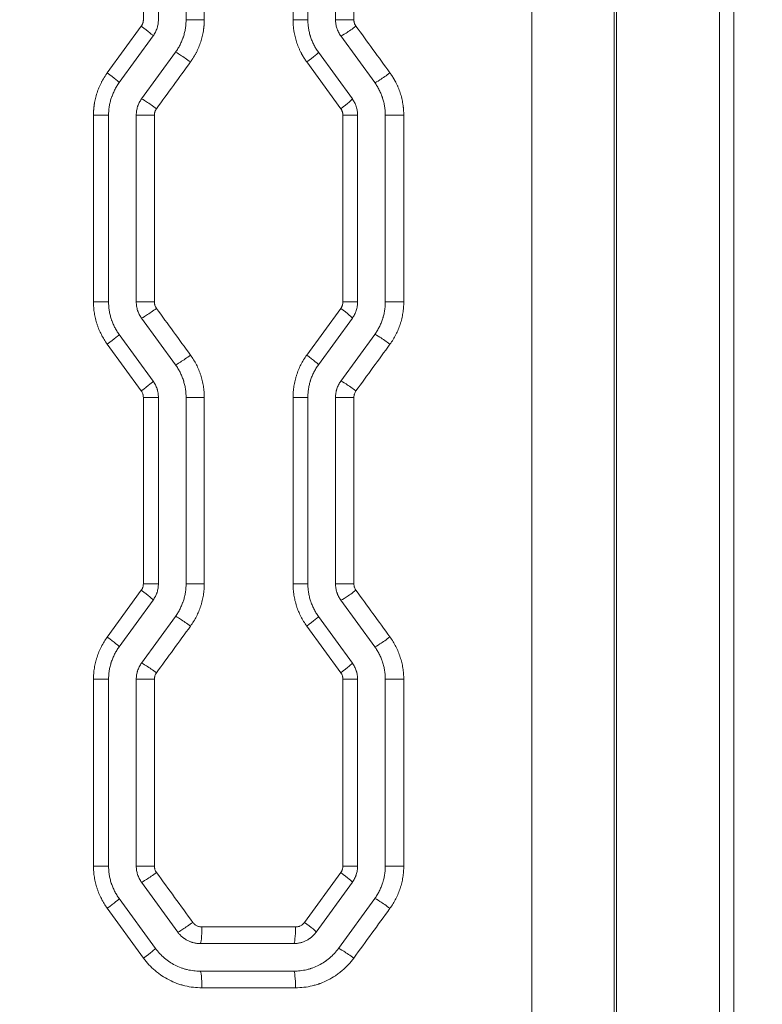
# Model space of a CAD drawing. Header units: millimetres. Extents: x 0 to 594, y 0 to 420.
# Tile 238 of 420: x 246.34 to 253.05, y 330.33 to 339.23. Entities that reach past the tile are written whole.
import ezdxf

# ---------------------------------------------------------------- set-up
doc = ezdxf.new("R2010")
doc.units = ezdxf.units.MM
doc.layers.add('1', color=7, linetype='Continuous', true_color=0xffffff)
doc.styles.add('Arial Unicode MS', font='txt')
doc.dimstyles.get("Standard").update_dxf_attribs({"dimtxt": 0.18, "dimasz": 0.18, "dimexe": 0.18, "dimexo": 0.0625, "dimgap": 0.09, "dimtad": 0, "dimtih": 1, "dimtoh": 1, "dimdec": 4, "dimzin": 0, "dimdsep": 46, "dimtxsty": 'Standard', "dimcen": 0.09, "dimadec": 0, "dimazin": 0, "dimtfac": 1, "dimtdec": 4, "dimtofl": 0, "dimtmove": 0, "dimatfit": 3, "dimfxl": 0, "dimtolj": 1, "dimtzin": 0, "dimarcsym": 0})

# ---------------------------------------------------------------- blocks, each defined once
blk = doc.blocks.new('_U0')
at = {"layer": '1', "color": 18, "lineweight": 13}
for p, q in [((147.6569, 304.1723), (147.6569, 390.192)), ((305.8469, 301.3923), (305.8469, 390.192)), ((147.6569, 388.192), (198.8518, 388.192)), ((305.8469, 388.192), (254.6521, 388.192))]:
    blk.add_line(p, q, dxfattribs=at)
at = {"layer": '1', "color": 18}
for points in [[(147.6569, 388.192), (151.1569, 389.1299), (151.1569, 387.2542)], [(305.8469, 388.192), (302.3469, 387.2542), (302.3469, 389.1299)]]:
    blk.add_solid(points, dxfattribs=at)
at = {"layer": '1', "color": 18, "linetype": 'Continuous', "lineweight": 13, "char_height": 3.5, "attachment_point": 7, "line_spacing_factor": 1.047437, "style": 'Arial Unicode MS'}
for s, insert in [('\\fArial Unicode MS|b0|i0;\\W1.0000;3.16', (200.5373, 385.5562)), ('\\fArial Unicode MS|b0|i0;\\W1.0000;LIFT POINT SPAN', (213.2036, 385.5562))]:
    blk.add_mtext(s, dxfattribs=dict(at, insert=insert))

msp = doc.modelspace()

# ---------------------------------------------------------------- linework, layer by layer
at = {"layer": '1', "color": 155, "linetype": 'Continuous', "lineweight": 13}
for p, q in [((250.9707, 346.9694), (250.9707, 328.0635)), ((251.7136, 328.0635), (251.7136, 346.9363)), ((251.7352, 346.9363), (251.7352, 328.0635)), ((252.6658, 328.0636), (252.6658, 346.9233)), ((252.7962, 346.9233), (252.7962, 328.0636)), ((247.4605, 339.2301), (247.4605, 340.9152)), ((247.5963, 340.9152), (247.5963, 339.2301)), ((247.8463, 340.9152), (247.8463, 339.2301)), ((248.0106, 340.9152), (248.0106, 339.2301)), ((248.8124, 339.2301), (248.8124, 340.9152)), ((248.9463, 340.9152), (248.9463, 339.2301)), ((249.1963, 340.9152), (249.1963, 339.2301)), ((249.3622, 340.9152), (249.3622, 339.2301)), ((247.1342, 338.7491), (247.4414, 339.1714)), ((247.8463, 339.2301), (248.0106, 339.2301)), ((248.9463, 339.2301), (248.8124, 339.2301)), ((249.1963, 339.2301), (249.3622, 339.2301)), ((247.5486, 339.0832), (247.2418, 338.661)), ((249.2441, 339.0832), (249.5509, 338.661)), ((247.7509, 338.9362), (247.4441, 338.514)), ((249.0418, 338.9362), (249.3486, 338.514)), ((249.2439, 338.4259), (248.9367, 338.8481)), ((247.1463, 338.3671), (247.0099, 338.3671)), ((247.0099, 336.6795), (247.0099, 338.3671)), ((247.1463, 338.3671), (247.1463, 336.6795)), ((247.3963, 338.3671), (247.3963, 336.6795)), ((247.3963, 338.3671), (247.56, 338.3671)), ((247.56, 338.3671), (247.56, 336.6795)), ((249.3963, 338.3671), (249.263, 338.3671)), ((249.263, 336.6795), (249.263, 338.3671)), ((249.3963, 338.3671), (249.3963, 336.6795)), ((249.6463, 338.3671), (249.8128, 338.3671)), ((249.6463, 338.3671), (249.6463, 336.6795)), ((249.8128, 338.3671), (249.8128, 336.6795)), ((247.0099, 336.6795), (247.1463, 336.6795)), ((247.56, 336.6795), (247.3963, 336.6795)), ((249.263, 336.6795), (249.3963, 336.6795)), ((249.8128, 336.6795), (249.6463, 336.6795)), ((248.9367, 336.1985), (249.2439, 336.6208)), ((247.4441, 336.5326), (247.7509, 336.1104)), ((249.3486, 336.5326), (249.0418, 336.1104)), ((247.2418, 336.3856), (247.5486, 335.9634)), ((249.5509, 336.3856), (249.2441, 335.9634)), ((247.4414, 335.8753), (247.1342, 336.2975)), ((247.4605, 335.8165), (247.5963, 335.8165)), ((247.4605, 334.1314), (247.4605, 335.8165)), ((247.5963, 335.8165), (247.5963, 334.1314)), ((247.8463, 335.8165), (247.8463, 334.1314)), ((248.0106, 335.8165), (247.8463, 335.8165)), ((248.0106, 335.8165), (248.0106, 334.1314)), ((248.8124, 335.8165), (248.9463, 335.8165)), ((248.8124, 334.1314), (248.8124, 335.8165)), ((248.9463, 335.8165), (248.9463, 334.1314)), ((249.3622, 335.8165), (249.1963, 335.8165)), ((249.1963, 335.8165), (249.1963, 334.1314)), ((249.3622, 335.8165), (249.3622, 334.1314)), ((247.5963, 334.1314), (247.4605, 334.1314)), ((248.0106, 334.1314), (247.8463, 334.1314)), ((248.8124, 334.1314), (248.9463, 334.1314)), ((249.3622, 334.1314), (249.1963, 334.1314)), ((247.1342, 333.6504), (247.4414, 334.0726)), ((247.5486, 333.9844), (247.2418, 333.5622)), ((249.2441, 333.9844), (249.5509, 333.5622)), ((247.7509, 333.8375), (247.4441, 333.4153)), ((249.0418, 333.8375), (249.3486, 333.4153)), ((249.2439, 333.3271), (248.9367, 333.7493)), ((247.0099, 333.2683), (247.1463, 333.2683)), ((247.0099, 331.5808), (247.0099, 333.2683)), ((247.1463, 333.2683), (247.1463, 331.5808)), ((247.3963, 333.2683), (247.3963, 331.5808)), ((247.56, 333.2683), (247.3963, 333.2683)), ((247.56, 333.2683), (247.56, 331.5808)), ((249.263, 333.2683), (249.3963, 333.2683)), ((249.263, 331.5808), (249.263, 333.2683)), ((249.3963, 333.2683), (249.3963, 331.5808)), ((249.8128, 333.2683), (249.6463, 333.2683)), ((249.6463, 333.2683), (249.6463, 331.5808)), ((249.8128, 333.2683), (249.8128, 331.5808)), ((247.0099, 331.5808), (247.1463, 331.5808)), ((247.56, 331.5808), (247.3963, 331.5808)), ((248.9161, 331.0714), (249.2439, 331.522)), ((249.263, 331.5808), (249.3963, 331.5808)), ((249.8128, 331.5808), (249.6463, 331.5808)), ((247.4441, 331.4338), (247.7715, 330.9832)), ((249.3486, 331.4338), (249.0212, 330.9832)), ((247.2418, 331.2869), (247.5692, 330.8363)), ((249.5509, 331.2869), (249.2235, 330.8363)), ((247.4621, 330.7481), (247.1342, 331.1987)), ((247.9886, 331.0302), (248.835, 331.0302)), ((247.9737, 330.8802), (248.819, 330.8802)), ((248.819, 330.6302), (247.9737, 330.6302)), ((248.835, 330.4802), (247.9886, 330.4802))]:
    msp.add_line(p, q, dxfattribs=at)
for centre, major_axis, ratio, start_param, end_param in [((247.4272, 339.1714), (0.1214, -0.0882), 0.055681, 0, 1.494307), ((249.3644, 339.1717), (-0.1214, -0.0882), 0.066197, 0.090426, 1.661669), ((247.8714, 338.8478), (-0.1214, 0.0882), 0.058086, 4.632601, 6.203845), ((248.9205, 338.8481), (0.1214, 0.0882), 0.063788, 4.799961, 6.283185), ((247.1205, 338.7491), (0.1214, -0.0882), 0.054019, 0, 1.496582), ((249.6711, 338.7495), (-0.1214, -0.0882), 0.067866, 0.092704, 1.663947), ((247.5647, 338.4256), (-0.1214, 0.0882), 0.056423, 4.634877, 6.206121), ((249.2272, 338.4259), (0.1214, 0.0882), 0.065456, 4.802239, 6.283185), ((247.5647, 336.621), (0.1214, 0.0882), 0.056423, 3.218657, 4.789901), ((249.2272, 336.6208), (-0.1214, 0.0882), 0.065456, 3.141593, 4.622539), ((247.1205, 336.2975), (-0.1214, -0.0882), 0.054019, 1.64501, 3.141593), ((249.6711, 336.2971), (0.1214, -0.0882), 0.067866, 1.477645, 3.048888), ((247.8714, 336.1988), (0.1214, 0.0882), 0.058086, 3.220933, 4.792177), ((248.9205, 336.1985), (-0.1214, 0.0882), 0.063788, 3.141593, 4.624817), ((247.4272, 335.8753), (-0.1214, -0.0882), 0.055681, 1.647286, 3.141593), ((249.3644, 335.8749), (0.1214, -0.0882), 0.066197, 1.479924, 3.051167), ((247.4272, 334.0726), (-0.1214, 0.0882), 0.055681, 3.141593, 4.6359), ((249.3644, 334.073), (0.1214, 0.0882), 0.066197, 3.232018, 4.803262), ((247.8714, 333.7491), (0.1214, -0.0882), 0.058086, 1.491008, 3.062252), ((248.9205, 333.7493), (-0.1214, -0.0882), 0.063788, 1.658368, 3.141593), ((247.1205, 333.6504), (-0.1214, 0.0882), 0.054019, 3.141593, 4.638175), ((249.6711, 333.6508), (0.1214, 0.0882), 0.067866, 3.234297, 4.80554), ((247.5647, 333.3269), (0.1214, -0.0882), 0.056423, 1.493284, 3.064528), ((249.2272, 333.3271), (-0.1214, -0.0882), 0.065456, 1.660646, 3.141593), ((247.5647, 331.5223), (0.1214, 0.0882), 0.056423, 3.218657, 4.789901), ((249.2272, 331.522), (-0.1214, 0.0882), 0.065456, 3.141593, 4.622539), ((247.1205, 331.1987), (-0.1214, -0.0882), 0.054019, 1.64501, 3.141593), ((249.6711, 331.1984), (0.1214, -0.0882), 0.067866, 1.477645, 3.048888), ((247.892, 331.0717), (0.1214, 0.0882), 0.058198, 3.221086, 4.79233), ((248.8999, 331.0714), (-0.1214, 0.0882), 0.063676, 3.141593, 4.62497), ((247.9737, 331.0302), (0, 0.15), 0.09945, 3.141593, 4.712389), ((248.819, 331.0302), (0, 0.15), 0.107178, 3.141593, 4.712389), ((247.4479, 330.7481), (-0.1214, -0.0882), 0.055793, 1.647439, 3.141593), ((249.3438, 330.7478), (0.1214, -0.0882), 0.066085, 1.480077, 3.05132), ((247.9737, 330.4802), (0, -0.15), 0.09945, 1.570796, 3.141593), ((248.819, 330.4802), (0, -0.15), 0.107178, 1.570796, 3.141593)]:
    msp.add_ellipse(centre, major_axis=major_axis, ratio=ratio, start_param=start_param, end_param=end_param, dxfattribs=at)
for points, knots in [([(247.4414, 339.1714), (247.4421, 339.1723), (247.4434, 339.1742), (247.4453, 339.1771), (247.4471, 339.1801), (247.4488, 339.1832), (247.4504, 339.1862), (247.4519, 339.1894), (247.4532, 339.1926), (247.4545, 339.1959), (247.4559, 339.2001), (247.4574, 339.2052), (247.4588, 339.2113), (247.4598, 339.2176), (247.4604, 339.2238), (247.4605, 339.228), (247.4605, 339.2301)], [0, 0, 0, 0, 0.055777, 0.111319, 0.166691, 0.221963, 0.277203, 0.332478, 0.387858, 0.44341, 0.499202, 0.599719, 0.699652, 0.799406, 0.899387, 1, 1, 1, 1]), ([(247.5963, 339.2301), (247.5963, 339.2169), (247.5953, 339.2039), (247.5922, 339.1845), (247.591, 339.1781), (247.5887, 339.1686), (247.5878, 339.1654), (247.586, 339.159), (247.5851, 339.1559), (247.58, 339.1402), (247.575, 339.1282), (247.5632, 339.105), (247.5564, 339.0939), (247.5486, 339.0832)], [0, 0, 0, 0, 0.25, 0.25, 0.375, 0.375, 0.4375, 0.4375, 0.5, 0.5, 0.75, 0.75, 1, 1, 1, 1]), ([(247.8463, 339.2301), (247.8463, 339.217), (247.8458, 339.2038), (247.8438, 339.1778), (247.8407, 339.1519), (247.8356, 339.1263), (247.8295, 339.1009), (247.826, 339.0883), (247.8209, 339.0726), (247.8198, 339.0695), (247.8177, 339.0633), (247.8144, 339.054), (247.8108, 339.0448), (247.8032, 339.0266), (247.7923, 339.0029), (247.7796, 338.9801), (247.7659, 338.9578), (247.7586, 338.9469), (247.7509, 338.9362)], [0, 0, 0, 0, 0.125, 0.125, 0.25, 0.375, 0.375, 0.5, 0.5, 0.53125, 0.53125, 0.5625, 0.625, 0.625, 0.75, 0.875, 0.875, 1, 1, 1, 1]), ([(248.0106, 339.2301), (248.0105, 339.2281), (248.0105, 339.2241), (248.0105, 339.2181), (248.0103, 339.2121), (248.0101, 339.2061), (248.0099, 339.2001), (248.0096, 339.1941), (248.0092, 339.1881), (248.0088, 339.1821), (248.0083, 339.1761), (248.0078, 339.1701), (248.0072, 339.1641), (248.0066, 339.1582), (248.0059, 339.1522), (248.0051, 339.1462), (248.0043, 339.1403), (248.0035, 339.1343), (248.0016, 339.1219), (247.9982, 339.1032), (247.9928, 339.0784), (247.9863, 339.0537), (247.9789, 339.0293), (247.9705, 339.0051), (247.9612, 338.9813), (247.9509, 338.9578), (247.9418, 338.939), (247.9344, 338.9247), (247.9289, 338.9148), (247.9234, 338.9049), (247.9176, 338.8951), (247.9117, 338.8854), (247.9056, 338.8759), (247.8993, 338.8664), (247.8928, 338.857), (247.8884, 338.8509), (247.8862, 338.8478)], [0, 0, 0, 0, 0.014723, 0.029436, 0.044142, 0.058842, 0.073536, 0.088227, 0.102915, 0.117601, 0.132288, 0.146975, 0.161666, 0.17636, 0.191059, 0.205764, 0.220477, 0.235198, 0.24993, 0.312238, 0.374471, 0.436727, 0.499102, 0.561768, 0.624363, 0.686984, 0.74973, 0.777562, 0.805367, 0.833156, 0.860935, 0.888714, 0.916502, 0.944306, 0.972136, 1, 1, 1, 1]), ([(248.9367, 338.8481), (248.9355, 338.8497), (248.9332, 338.8529), (248.9297, 338.8578), (248.9263, 338.8628), (248.9229, 338.8677), (248.9196, 338.8727), (248.9163, 338.8777), (248.9131, 338.8828), (248.9099, 338.8879), (248.9068, 338.893), (248.9037, 338.8981), (248.9007, 338.9033), (248.8977, 338.9085), (248.8947, 338.9137), (248.8918, 338.9189), (248.889, 338.9242), (248.8862, 338.9295), (248.8804, 338.9406), (248.8721, 338.9577), (248.8619, 338.981), (248.8526, 339.0047), (248.8442, 339.0288), (248.8368, 339.0533), (248.8303, 339.078), (248.8248, 339.103), (248.8211, 339.1236), (248.8187, 339.1395), (248.8172, 339.1508), (248.8159, 339.1621), (248.8148, 339.1734), (248.8139, 339.1847), (248.8132, 339.196), (248.8128, 339.2074), (248.8124, 339.2188), (248.8124, 339.2263), (248.8124, 339.2301)], [0, 0, 0, 0, 0.014724, 0.029438, 0.044143, 0.058841, 0.073533, 0.08822, 0.102903, 0.117585, 0.132265, 0.146945, 0.161627, 0.176312, 0.191001, 0.205695, 0.220396, 0.235104, 0.249822, 0.312204, 0.374495, 0.436791, 0.499188, 0.561863, 0.624449, 0.687044, 0.749747, 0.777589, 0.805401, 0.833193, 0.860974, 0.888751, 0.916533, 0.94433, 0.972149, 1, 1, 1, 1]), ([(248.9463, 339.2301), (248.9463, 339.2169), (248.9469, 339.2038), (248.9489, 339.1777), (248.952, 339.1517), (248.9571, 339.126), (248.9617, 339.1069), (248.9634, 339.1005), (248.9661, 339.091), (248.967, 339.0878), (248.9689, 339.0815), (248.9699, 339.0784), (248.975, 339.0627), (248.9796, 339.0505), (248.9896, 339.0264), (249.0005, 339.0028), (249.0132, 338.98), (249.0268, 338.9578), (249.0341, 338.9469), (249.0418, 338.9362)], [0, 0, 0, 0, 0.125, 0.125, 0.25, 0.375, 0.375, 0.4375, 0.4375, 0.46875, 0.46875, 0.5, 0.5, 0.625, 0.625, 0.75, 0.875, 0.875, 1, 1, 1, 1]), ([(249.1963, 339.2301), (249.1963, 339.2169), (249.1974, 339.2039), (249.2015, 339.1782), (249.2045, 339.1655), (249.2096, 339.1498), (249.2107, 339.1467), (249.2129, 339.1405), (249.2141, 339.1375), (249.2179, 339.1284), (249.2206, 339.1225), (249.2295, 339.105), (249.2363, 339.0939), (249.2441, 339.0832)], [0, 0, 0, 0, 0.25, 0.25, 0.5, 0.5, 0.5625, 0.5625, 0.625, 0.625, 0.75, 0.75, 1, 1, 1, 1]), ([(249.3622, 339.2301), (249.3622, 339.229), (249.3622, 339.2266), (249.3624, 339.2232), (249.3627, 339.2197), (249.3632, 339.2163), (249.3637, 339.2128), (249.3644, 339.2094), (249.3652, 339.2061), (249.3661, 339.2027), (249.3674, 339.1985), (249.3692, 339.1935), (249.3717, 339.1877), (249.3745, 339.1822), (249.3777, 339.1768), (249.38, 339.1734), (249.3812, 339.1717)], [0, 0, 0, 0, 0.055909, 0.111594, 0.167126, 0.222573, 0.278007, 0.333497, 0.389113, 0.444925, 0.501002, 0.600959, 0.700439, 0.799841, 0.899563, 1, 1, 1, 1]), ([(247.0099, 338.3671), (247.0099, 338.3691), (247.0099, 338.3731), (247.01, 338.3791), (247.0102, 338.3851), (247.0104, 338.3911), (247.0106, 338.3971), (247.0109, 338.4031), (247.0113, 338.4091), (247.0117, 338.4151), (247.0122, 338.4211), (247.0127, 338.427), (247.0133, 338.433), (247.0139, 338.439), (247.0146, 338.4449), (247.0153, 338.4509), (247.0161, 338.4568), (247.017, 338.4628), (247.0189, 338.4752), (247.0222, 338.4939), (247.0277, 338.5187), (247.0341, 338.5434), (247.0416, 338.5678), (247.0499, 338.5919), (247.0593, 338.6158), (247.0695, 338.6392), (247.0786, 338.658), (247.0861, 338.6722), (247.0915, 338.6822), (247.0971, 338.6921), (247.1029, 338.7019), (247.1088, 338.7115), (247.1149, 338.7211), (247.1212, 338.7305), (247.1276, 338.7399), (247.132, 338.7461), (247.1342, 338.7491)], [0, 0, 0, 0, 0.014716, 0.029423, 0.044122, 0.058815, 0.073503, 0.088187, 0.102868, 0.117548, 0.132228, 0.146909, 0.161592, 0.17628, 0.190972, 0.205671, 0.220377, 0.235092, 0.249817, 0.312171, 0.37445, 0.436753, 0.499175, 0.561826, 0.624405, 0.68701, 0.74974, 0.77757, 0.805375, 0.833162, 0.860941, 0.888719, 0.916505, 0.944309, 0.972137, 1, 1, 1, 1]), ([(249.6884, 338.7495), (249.6896, 338.7479), (249.6919, 338.7446), (249.6954, 338.7397), (249.6988, 338.7348), (249.7022, 338.7298), (249.7055, 338.7248), (249.7088, 338.7198), (249.712, 338.7148), (249.7152, 338.7097), (249.7183, 338.7046), (249.7214, 338.6994), (249.7244, 338.6943), (249.7274, 338.6891), (249.7304, 338.6838), (249.7333, 338.6786), (249.7361, 338.6733), (249.739, 338.668), (249.7447, 338.6568), (249.753, 338.6397), (249.7632, 338.6164), (249.7726, 338.5926), (249.7809, 338.5685), (249.7884, 338.544), (249.7949, 338.5193), (249.8004, 338.4943), (249.804, 338.4737), (249.8064, 338.4578), (249.8079, 338.4465), (249.8092, 338.4352), (249.8103, 338.4239), (249.8112, 338.4125), (249.8119, 338.4012), (249.8124, 338.3898), (249.8127, 338.3785), (249.8127, 338.3709), (249.8128, 338.3671)], [0, 0, 0, 0, 0.014727, 0.029444, 0.044153, 0.058854, 0.073549, 0.08824, 0.102927, 0.117612, 0.132296, 0.14698, 0.161666, 0.176355, 0.191048, 0.205746, 0.220451, 0.235163, 0.249885, 0.312324, 0.374671, 0.437024, 0.499479, 0.562106, 0.624644, 0.687192, 0.749848, 0.777678, 0.805479, 0.83326, 0.861029, 0.888795, 0.916567, 0.944352, 0.97216, 1, 1, 1, 1]), ([(247.2418, 338.661), (247.2341, 338.6503), (247.2195, 338.6285), (247.2004, 338.5943), (247.1894, 338.5706), (247.1819, 338.5524), (247.1795, 338.5463), (247.1761, 338.537), (247.175, 338.5339), (247.1728, 338.5277), (247.1718, 338.5246), (247.1667, 338.5089), (247.1632, 338.4963), (247.1571, 338.4709), (247.152, 338.4454), (247.1489, 338.4195), (247.1469, 338.3934), (247.1463, 338.3803), (247.1463, 338.3671)], [0, 0, 0, 0, 0.125, 0.25, 0.375, 0.375, 0.4375, 0.4375, 0.46875, 0.46875, 0.5, 0.5, 0.625, 0.625, 0.75, 0.875, 0.875, 1, 1, 1, 1]), ([(249.5509, 338.661), (249.5586, 338.6503), (249.5659, 338.6394), (249.5795, 338.6171), (249.5923, 338.5943), (249.6032, 338.5706), (249.6107, 338.5525), (249.6143, 338.5433), (249.6176, 338.534), (249.6198, 338.5278), (249.6209, 338.5247), (249.626, 338.509), (249.6295, 338.4964), (249.6356, 338.471), (249.6407, 338.4454), (249.6438, 338.4195), (249.6458, 338.3934), (249.6463, 338.3803), (249.6463, 338.3671)], [0, 0, 0, 0, 0.125, 0.125, 0.25, 0.375, 0.375, 0.4375, 0.46875, 0.46875, 0.5, 0.5, 0.625, 0.625, 0.75, 0.875, 0.875, 1, 1, 1, 1]), ([(247.4441, 338.514), (247.4364, 338.5034), (247.4296, 338.4923), (247.4207, 338.4749), (247.4179, 338.4689), (247.4142, 338.4599), (247.413, 338.4568), (247.4107, 338.4506), (247.4096, 338.4475), (247.4045, 338.4318), (247.4015, 338.4191), (247.3974, 338.3934), (247.3963, 338.3803), (247.3963, 338.3671)], [0, 0, 0, 0, 0.25, 0.25, 0.375, 0.375, 0.4375, 0.4375, 0.5, 0.5, 0.75, 0.75, 1, 1, 1, 1]), ([(249.3486, 338.514), (249.3564, 338.5033), (249.3632, 338.4922), (249.3721, 338.4747), (249.3748, 338.4688), (249.3786, 338.4597), (249.3798, 338.4566), (249.382, 338.4505), (249.3831, 338.4473), (249.3882, 338.4317), (249.3912, 338.419), (249.3953, 338.3933), (249.3963, 338.3803), (249.3963, 338.3671)], [0, 0, 0, 0, 0.25, 0.25, 0.375, 0.375, 0.4375, 0.4375, 0.5, 0.5, 0.75, 0.75, 1, 1, 1, 1]), ([(247.5791, 338.4256), (247.5784, 338.4246), (247.577, 338.4228), (247.5751, 338.4198), (247.5734, 338.4169), (247.5717, 338.4139), (247.5701, 338.4108), (247.5686, 338.4077), (247.5673, 338.4045), (247.566, 338.4012), (247.5646, 338.3971), (247.5631, 338.3919), (247.5617, 338.3858), (247.5607, 338.3796), (247.5601, 338.3734), (247.56, 338.3692), (247.56, 338.3671)], [0, 0, 0, 0, 0.055767, 0.111289, 0.166633, 0.221867, 0.277058, 0.332275, 0.387585, 0.443056, 0.498755, 0.599391, 0.699425, 0.799266, 0.899322, 1, 1, 1, 1]), ([(249.263, 338.3671), (249.263, 338.3682), (249.263, 338.3706), (249.2628, 338.3741), (249.2625, 338.3775), (249.2621, 338.381), (249.2615, 338.3844), (249.2609, 338.3878), (249.2601, 338.3912), (249.2592, 338.3946), (249.2579, 338.3988), (249.256, 338.4039), (249.2535, 338.4097), (249.2507, 338.4153), (249.2475, 338.4207), (249.2451, 338.4241), (249.2439, 338.4259)], [0, 0, 0, 0, 0.055727, 0.111229, 0.166574, 0.221832, 0.27707, 0.332359, 0.387767, 0.443362, 0.499213, 0.599626, 0.699507, 0.79926, 0.899291, 1, 1, 1, 1]), ([(247.1342, 336.2975), (247.1241, 336.3113), (247.1147, 336.3255), (247.0969, 336.3545), (247.0803, 336.3841), (247.066, 336.415), (247.0562, 336.4386), (247.0531, 336.4466), (247.0486, 336.4586), (247.0472, 336.4627), (247.0444, 336.4708), (247.043, 336.4748), (247.0364, 336.4952), (247.0318, 336.5116), (247.0239, 336.5445), (247.0173, 336.5778), (247.0133, 336.6114), (247.0106, 336.6453), (247.0099, 336.6624), (247.0099, 336.6795)], [0, 0, 0, 0, 0.125, 0.125, 0.25, 0.375, 0.375, 0.4375, 0.4375, 0.46875, 0.46875, 0.5, 0.5, 0.625, 0.625, 0.75, 0.875, 0.875, 1, 1, 1, 1]), ([(247.1463, 336.6795), (247.1463, 336.6663), (247.1469, 336.6532), (247.1489, 336.6271), (247.152, 336.6012), (247.1571, 336.5757), (247.1632, 336.5503), (247.1667, 336.5377), (247.1718, 336.5221), (247.1728, 336.5189), (247.175, 336.5127), (247.1761, 336.5096), (247.1795, 336.5003), (247.1819, 336.4942), (247.1894, 336.476), (247.2004, 336.4523), (247.2195, 336.4181), (247.2341, 336.3963), (247.2418, 336.3856)], [0, 0, 0, 0, 0.125, 0.125, 0.25, 0.375, 0.375, 0.5, 0.5, 0.53125, 0.53125, 0.5625, 0.5625, 0.625, 0.625, 0.75, 0.875, 1, 1, 1, 1]), ([(247.3963, 336.6795), (247.3963, 336.6663), (247.3974, 336.6533), (247.4015, 336.6276), (247.4045, 336.6149), (247.4096, 336.5992), (247.4106, 336.5961), (247.4129, 336.5899), (247.4141, 336.5869), (247.4179, 336.5778), (247.4206, 336.5719), (247.4295, 336.5544), (247.4363, 336.5433), (247.4441, 336.5326)], [0, 0, 0, 0, 0.25, 0.25, 0.5, 0.5, 0.5625, 0.5625, 0.625, 0.625, 0.75, 0.75, 1, 1, 1, 1]), ([(247.56, 336.6795), (247.56, 336.6743), (247.5604, 336.6691), (247.5616, 336.6613), (247.5622, 336.6588), (247.5631, 336.655), (247.5634, 336.6537), (247.5641, 336.6512), (247.5645, 336.6499), (247.5665, 336.6437), (247.5685, 336.6389), (247.5721, 336.632), (247.574, 336.6286), (247.5761, 336.6253), (247.5775, 336.6232), (247.5783, 336.6221), (247.5791, 336.621)], [0, 0, 0, 0, 0.25, 0.25, 0.375, 0.375, 0.4375, 0.4375, 0.5, 0.5, 0.75, 0.75, 0.875, 0.9375, 0.9375, 1, 1, 1, 1]), ([(249.2439, 336.6208), (249.247, 336.625), (249.2497, 336.6295), (249.2533, 336.6365), (249.2549, 336.64), (249.2564, 336.6437), (249.2573, 336.6462), (249.2577, 336.6474), (249.2597, 336.6537), (249.261, 336.6587), (249.2626, 336.669), (249.263, 336.6743), (249.263, 336.6795)], [0, 0, 0, 0, 0.25, 0.25, 0.375, 0.4375, 0.4375, 0.5, 0.5, 0.75, 0.75, 1, 1, 1, 1]), ([(249.3963, 336.6795), (249.3963, 336.6663), (249.3953, 336.6533), (249.3912, 336.6276), (249.3882, 336.6149), (249.3831, 336.5993), (249.382, 336.5961), (249.3798, 336.59), (249.3786, 336.5869), (249.3748, 336.5778), (249.3721, 336.5719), (249.3632, 336.5544), (249.3564, 336.5433), (249.3486, 336.5326)], [0, 0, 0, 0, 0.25, 0.25, 0.5, 0.5, 0.5625, 0.5625, 0.625, 0.625, 0.75, 0.75, 1, 1, 1, 1]), ([(249.6463, 336.6795), (249.6463, 336.6663), (249.6458, 336.6532), (249.6438, 336.6271), (249.6407, 336.6011), (249.6356, 336.5755), (249.631, 336.5564), (249.6285, 336.5468), (249.6257, 336.5374), (249.6238, 336.531), (249.6228, 336.5279), (249.6177, 336.5122), (249.6132, 336.4999), (249.6031, 336.4758), (249.5922, 336.4521), (249.5795, 336.4294), (249.5659, 336.4072), (249.5586, 336.3963), (249.5509, 336.3856)], [0, 0, 0, 0, 0.125, 0.125, 0.25, 0.375, 0.375, 0.4375, 0.46875, 0.46875, 0.5, 0.5, 0.625, 0.625, 0.75, 0.875, 0.875, 1, 1, 1, 1]), ([(249.8128, 336.6795), (249.8128, 336.6623), (249.8121, 336.6453), (249.8094, 336.6113), (249.8054, 336.5775), (249.7987, 336.5441), (249.7928, 336.5193), (249.7895, 336.5069), (249.7859, 336.4945), (249.7834, 336.4863), (249.7821, 336.4822), (249.7755, 336.4618), (249.7695, 336.4458), (249.7565, 336.4145), (249.7423, 336.3837), (249.7257, 336.3541), (249.7079, 336.3252), (249.6985, 336.311), (249.6884, 336.2971)], [0, 0, 0, 0, 0.125, 0.125, 0.25, 0.375, 0.375, 0.4375, 0.46875, 0.46875, 0.5, 0.5, 0.625, 0.625, 0.75, 0.875, 0.875, 1, 1, 1, 1]), ([(247.8862, 336.1988), (247.8963, 336.1849), (247.9058, 336.1707), (247.9236, 336.1417), (247.9402, 336.1121), (247.9544, 336.0812), (247.9643, 336.0575), (247.9674, 336.0496), (247.9718, 336.0375), (247.9733, 336.0335), (247.9761, 336.0254), (247.9774, 336.0213), (247.984, 336.001), (247.9887, 335.9846), (247.9966, 335.9516), (248.0032, 335.9184), (248.0072, 335.8847), (248.0092, 335.8592), (248.01, 335.8465), (248.0103, 335.8336), (248.0105, 335.8251), (248.0106, 335.8208), (248.0106, 335.8165)], [0, 0, 0, 0, 0.125, 0.125, 0.25, 0.375, 0.375, 0.4375, 0.4375, 0.46875, 0.46875, 0.5, 0.5, 0.625, 0.625, 0.75, 0.875, 0.875, 0.9375, 0.96875, 0.96875, 1, 1, 1, 1]), ([(248.8124, 335.8165), (248.8124, 335.8337), (248.8131, 335.8507), (248.8158, 335.8847), (248.8198, 335.9184), (248.8264, 335.9518), (248.8324, 335.9767), (248.8346, 335.9849), (248.8381, 335.9973), (248.8393, 336.0014), (248.8418, 336.0096), (248.8431, 336.0137), (248.8497, 336.034), (248.8556, 336.05), (248.8686, 336.0813), (248.8828, 336.112), (248.8994, 336.1416), (248.9171, 336.1705), (248.9266, 336.1847), (248.9367, 336.1985)], [0, 0, 0, 0, 0.125, 0.125, 0.25, 0.375, 0.375, 0.4375, 0.4375, 0.46875, 0.46875, 0.5, 0.5, 0.625, 0.625, 0.75, 0.875, 0.875, 1, 1, 1, 1]), ([(247.7509, 336.1104), (247.7586, 336.0997), (247.7659, 336.0888), (247.7795, 336.0666), (247.7922, 336.0438), (247.8031, 336.0202), (247.8132, 335.9961), (247.8177, 335.9838), (247.8228, 335.9681), (247.8238, 335.9649), (247.8257, 335.9586), (247.8285, 335.9492), (247.831, 335.9396), (247.8356, 335.9205), (247.8407, 335.8949), (247.8438, 335.8689), (247.8458, 335.8428), (247.8463, 335.8297), (247.8463, 335.8165)], [0, 0, 0, 0, 0.125, 0.125, 0.25, 0.375, 0.375, 0.5, 0.5, 0.53125, 0.53125, 0.5625, 0.625, 0.625, 0.75, 0.875, 0.875, 1, 1, 1, 1]), ([(249.0418, 336.1104), (249.0341, 336.0997), (249.0268, 336.0888), (249.0132, 336.0666), (249.0005, 336.0439), (248.9896, 336.0202), (248.9796, 335.9961), (248.975, 335.9839), (248.9699, 335.9682), (248.9689, 335.9651), (248.967, 335.9588), (248.9661, 335.9556), (248.9634, 335.9461), (248.9617, 335.9397), (248.9571, 335.9206), (248.952, 335.8949), (248.9489, 335.869), (248.9469, 335.8428), (248.9463, 335.8297), (248.9463, 335.8165)], [0, 0, 0, 0, 0.125, 0.125, 0.25, 0.375, 0.375, 0.5, 0.5, 0.53125, 0.53125, 0.5625, 0.5625, 0.625, 0.625, 0.75, 0.875, 0.875, 1, 1, 1, 1]), ([(247.5486, 335.9634), (247.5564, 335.9527), (247.5632, 335.9416), (247.575, 335.9184), (247.58, 335.9064), (247.5851, 335.8907), (247.586, 335.8876), (247.5878, 335.8812), (247.5887, 335.8781), (247.591, 335.8685), (247.5922, 335.8621), (247.5953, 335.8427), (247.5963, 335.8297), (247.5963, 335.8165)], [0, 0, 0, 0, 0.25, 0.25, 0.5, 0.5, 0.5625, 0.5625, 0.625, 0.625, 0.75, 0.75, 1, 1, 1, 1]), ([(249.2441, 335.9634), (249.2363, 335.9527), (249.2295, 335.9416), (249.2177, 335.9184), (249.2127, 335.9063), (249.2081, 335.8922), (249.2076, 335.8907), (249.2066, 335.8875), (249.2062, 335.8859), (249.2048, 335.8811), (249.204, 335.878), (249.2017, 335.8684), (249.2004, 335.862), (249.1974, 335.8426), (249.1963, 335.8296), (249.1963, 335.8165)], [0, 0, 0, 0, 0.25, 0.25, 0.5, 0.5, 0.53125, 0.53125, 0.5625, 0.5625, 0.625, 0.625, 0.75, 0.75, 1, 1, 1, 1]), ([(247.4605, 335.8165), (247.4605, 335.8218), (247.4601, 335.827), (247.4589, 335.8347), (247.4581, 335.8386), (247.4571, 335.8424), (247.4564, 335.8449), (247.456, 335.8462), (247.454, 335.8524), (247.45, 335.8621), (247.4445, 335.871), (247.4414, 335.8753)], [0, 0, 0, 0, 0.25, 0.25, 0.375, 0.4375, 0.4375, 0.5, 0.5, 0.75, 1, 1, 1, 1]), ([(249.3812, 335.8749), (249.3782, 335.8707), (249.3727, 335.8618), (249.3687, 335.8522), (249.3667, 335.846), (249.3663, 335.8448), (249.3656, 335.8422), (249.3653, 335.841), (249.3644, 335.8372), (249.3639, 335.8346), (249.3626, 335.8269), (249.3622, 335.8217), (249.3622, 335.8165)], [0, 0, 0, 0, 0.25, 0.5, 0.5, 0.5625, 0.5625, 0.625, 0.625, 0.75, 0.75, 1, 1, 1, 1]), ([(247.4414, 334.0726), (247.4445, 334.0769), (247.4472, 334.0813), (247.4508, 334.0883), (247.4525, 334.0919), (247.4539, 334.0956), (247.4548, 334.098), (247.4552, 334.0993), (247.4573, 334.1055), (247.4585, 334.1106), (247.4601, 334.1209), (247.4605, 334.1261), (247.4605, 334.1314)], [0, 0, 0, 0, 0.25, 0.25, 0.375, 0.4375, 0.4375, 0.5, 0.5, 0.75, 0.75, 1, 1, 1, 1]), ([(247.5963, 334.1314), (247.5963, 334.1182), (247.5953, 334.1052), (247.5912, 334.0795), (247.5882, 334.0668), (247.5831, 334.0511), (247.582, 334.048), (247.5798, 334.0418), (247.5786, 334.0388), (247.5748, 334.0297), (247.5721, 334.0237), (247.5632, 334.0063), (247.5564, 333.9951), (247.5486, 333.9844)], [0, 0, 0, 0, 0.25, 0.25, 0.5, 0.5, 0.5625, 0.5625, 0.625, 0.625, 0.75, 0.75, 1, 1, 1, 1]), ([(247.8463, 334.1314), (247.8463, 334.1182), (247.8458, 334.1051), (247.8438, 334.0791), (247.8407, 334.0532), (247.8356, 334.0276), (247.8295, 334.0022), (247.826, 333.9896), (247.8209, 333.9739), (247.8198, 333.9707), (247.8177, 333.9645), (247.8144, 333.9552), (247.8108, 333.9461), (247.8032, 333.9279), (247.7923, 333.9042), (247.7796, 333.8814), (247.7659, 333.8591), (247.7586, 333.8482), (247.7509, 333.8375)], [0, 0, 0, 0, 0.125, 0.125, 0.25, 0.375, 0.375, 0.5, 0.5, 0.53125, 0.53125, 0.5625, 0.625, 0.625, 0.75, 0.875, 0.875, 1, 1, 1, 1]), ([(248.0106, 334.1314), (248.0106, 334.1142), (248.0099, 334.0971), (248.0072, 334.0632), (248.0032, 334.0294), (247.9965, 333.996), (247.9906, 333.9712), (247.9873, 333.9588), (247.9837, 333.9464), (247.9812, 333.9382), (247.9799, 333.9341), (247.9733, 333.9138), (247.9674, 333.8978), (247.9543, 333.8664), (247.9401, 333.8357), (247.9235, 333.8061), (247.9058, 333.7771), (247.8963, 333.7629), (247.8862, 333.7491)], [0, 0, 0, 0, 0.125, 0.125, 0.25, 0.375, 0.375, 0.4375, 0.46875, 0.46875, 0.5, 0.5, 0.625, 0.625, 0.75, 0.875, 0.875, 1, 1, 1, 1]), ([(248.9367, 333.7493), (248.9266, 333.7632), (248.9171, 333.7774), (248.8994, 333.8064), (248.8827, 333.836), (248.8685, 333.8668), (248.8587, 333.8905), (248.8556, 333.8984), (248.8511, 333.9105), (248.8497, 333.9145), (248.8469, 333.9226), (248.8455, 333.9267), (248.8389, 333.947), (248.8343, 333.9634), (248.8264, 333.9964), (248.8198, 334.0296), (248.8157, 334.0633), (248.8131, 334.0972), (248.8124, 334.1142), (248.8124, 334.1314)], [0, 0, 0, 0, 0.125, 0.125, 0.25, 0.375, 0.375, 0.4375, 0.4375, 0.46875, 0.46875, 0.5, 0.5, 0.625, 0.625, 0.75, 0.875, 0.875, 1, 1, 1, 1]), ([(248.9463, 334.1314), (248.9463, 334.1182), (248.9469, 334.105), (248.9489, 334.079), (248.952, 334.0531), (248.9571, 334.0275), (248.9632, 334.0021), (248.9667, 333.9895), (248.9718, 333.9739), (248.9728, 333.9707), (248.975, 333.9645), (248.9761, 333.9614), (248.9795, 333.9521), (248.9819, 333.946), (248.9895, 333.9279), (249.0004, 333.9041), (249.0195, 333.87), (249.0341, 333.8482), (249.0418, 333.8375)], [0, 0, 0, 0, 0.125, 0.125, 0.25, 0.375, 0.375, 0.5, 0.5, 0.53125, 0.53125, 0.5625, 0.5625, 0.625, 0.625, 0.75, 0.875, 1, 1, 1, 1]), ([(249.1963, 334.1314), (249.1963, 334.1182), (249.1974, 334.1051), (249.2015, 334.0794), (249.2045, 334.0666), (249.2096, 334.051), (249.2107, 334.0478), (249.213, 334.0417), (249.2142, 334.0386), (249.2179, 334.0295), (249.2207, 334.0236), (249.2296, 334.0062), (249.2364, 333.9951), (249.2441, 333.9844)], [0, 0, 0, 0, 0.25, 0.25, 0.5, 0.5, 0.5625, 0.5625, 0.625, 0.625, 0.75, 0.75, 1, 1, 1, 1]), ([(249.3622, 334.1314), (249.3622, 334.1261), (249.3626, 334.1209), (249.3639, 334.1132), (249.3644, 334.1107), (249.3653, 334.1068), (249.3656, 334.1056), (249.3663, 334.103), (249.3667, 334.1018), (249.3688, 334.0956), (249.3707, 334.0908), (249.3743, 334.084), (249.3762, 334.0806), (249.3783, 334.0773), (249.3797, 334.0751), (249.3805, 334.074), (249.3812, 334.073)], [0, 0, 0, 0, 0.25, 0.25, 0.375, 0.375, 0.4375, 0.4375, 0.5, 0.5, 0.75, 0.75, 0.875, 0.9375, 0.9375, 1, 1, 1, 1]), ([(247.0099, 333.2683), (247.0099, 333.2855), (247.0106, 333.3026), (247.0133, 333.3365), (247.0173, 333.3703), (247.0239, 333.4036), (247.0299, 333.4285), (247.0321, 333.4368), (247.0356, 333.4491), (247.0368, 333.4533), (247.0393, 333.4615), (247.0406, 333.4655), (247.0472, 333.4859), (247.0531, 333.5018), (247.0661, 333.5331), (247.0803, 333.5639), (247.0969, 333.5934), (247.1147, 333.6224), (247.1241, 333.6365), (247.1342, 333.6504)], [0, 0, 0, 0, 0.125, 0.125, 0.25, 0.375, 0.375, 0.4375, 0.4375, 0.46875, 0.46875, 0.5, 0.5, 0.625, 0.625, 0.75, 0.875, 0.875, 1, 1, 1, 1]), ([(249.6884, 333.6508), (249.6985, 333.6369), (249.708, 333.6227), (249.7257, 333.5937), (249.7424, 333.564), (249.7566, 333.5331), (249.7664, 333.5095), (249.7696, 333.5015), (249.774, 333.4894), (249.7755, 333.4854), (249.7783, 333.4773), (249.7796, 333.4732), (249.7862, 333.4529), (249.7909, 333.4365), (249.7988, 333.4035), (249.8054, 333.3703), (249.8094, 333.3366), (249.8114, 333.3111), (249.8122, 333.2984), (249.8125, 333.2855), (249.8127, 333.2769), (249.8128, 333.2726), (249.8128, 333.2683)], [0, 0, 0, 0, 0.125, 0.125, 0.25, 0.375, 0.375, 0.4375, 0.4375, 0.46875, 0.46875, 0.5, 0.5, 0.625, 0.625, 0.75, 0.875, 0.875, 0.9375, 0.96875, 0.96875, 1, 1, 1, 1]), ([(247.2418, 333.5622), (247.2341, 333.5516), (247.2268, 333.5407), (247.2132, 333.5184), (247.2005, 333.4957), (247.1895, 333.4721), (247.1795, 333.448), (247.175, 333.4357), (247.1699, 333.4201), (247.1689, 333.4169), (247.167, 333.4106), (247.1661, 333.4074), (247.1634, 333.3979), (247.1617, 333.3916), (247.1571, 333.3724), (247.152, 333.3468), (247.1489, 333.3208), (247.1469, 333.2947), (247.1463, 333.2815), (247.1463, 333.2683)], [0, 0, 0, 0, 0.125, 0.125, 0.25, 0.375, 0.375, 0.5, 0.5, 0.53125, 0.53125, 0.5625, 0.5625, 0.625, 0.625, 0.75, 0.875, 0.875, 1, 1, 1, 1]), ([(249.5509, 333.5622), (249.5586, 333.5516), (249.5659, 333.5406), (249.5795, 333.5183), (249.5923, 333.4956), (249.6032, 333.4718), (249.6108, 333.4537), (249.6143, 333.4445), (249.6177, 333.4352), (249.6198, 333.429), (249.6209, 333.4259), (249.626, 333.4102), (249.6295, 333.3976), (249.6356, 333.3722), (249.6407, 333.3466), (249.6438, 333.3207), (249.6458, 333.2946), (249.6463, 333.2815), (249.6463, 333.2683)], [0, 0, 0, 0, 0.125, 0.125, 0.25, 0.375, 0.375, 0.4375, 0.46875, 0.46875, 0.5, 0.5, 0.625, 0.625, 0.75, 0.875, 0.875, 1, 1, 1, 1]), ([(247.4441, 333.4153), (247.4422, 333.4126), (247.4403, 333.4099), (247.4366, 333.4045), (247.4349, 333.4017), (247.4297, 333.3934), (247.4266, 333.3877), (247.4177, 333.3703), (247.4127, 333.3583), (247.4081, 333.3442), (247.4076, 333.3426), (247.4067, 333.3395), (247.4062, 333.3379), (247.4049, 333.3331), (247.404, 333.3299), (247.4017, 333.3204), (247.4005, 333.314), (247.3974, 333.2946), (247.3963, 333.2815), (247.3963, 333.2683)], [0, 0, 0, 0, 0.0625, 0.0625, 0.125, 0.125, 0.25, 0.25, 0.5, 0.5, 0.53125, 0.53125, 0.5625, 0.5625, 0.625, 0.625, 0.75, 0.75, 1, 1, 1, 1]), ([(249.3486, 333.4153), (249.3564, 333.4046), (249.3632, 333.3935), (249.375, 333.3703), (249.38, 333.3582), (249.3851, 333.3426), (249.386, 333.3394), (249.3878, 333.3331), (249.3887, 333.3299), (249.391, 333.3203), (249.3922, 333.3139), (249.3953, 333.2946), (249.3963, 333.2815), (249.3963, 333.2683)], [0, 0, 0, 0, 0.25, 0.25, 0.5, 0.5, 0.5625, 0.5625, 0.625, 0.625, 0.75, 0.75, 1, 1, 1, 1]), ([(247.5791, 333.3269), (247.576, 333.3226), (247.5705, 333.3137), (247.5665, 333.3041), (247.5645, 333.2979), (247.5641, 333.2967), (247.5634, 333.2941), (247.5631, 333.2929), (247.5621, 333.2891), (247.5616, 333.2865), (247.5604, 333.2788), (247.56, 333.2736), (247.56, 333.2683)], [0, 0, 0, 0, 0.25, 0.5, 0.5, 0.5625, 0.5625, 0.625, 0.625, 0.75, 0.75, 1, 1, 1, 1]), ([(249.263, 333.2683), (249.263, 333.2736), (249.2626, 333.2788), (249.2614, 333.2866), (249.2606, 333.2904), (249.2596, 333.2943), (249.2589, 333.2968), (249.2585, 333.2981), (249.2564, 333.3043), (249.2524, 333.3139), (249.247, 333.3228), (249.2439, 333.3271)], [0, 0, 0, 0, 0.25, 0.25, 0.375, 0.4375, 0.4375, 0.5, 0.5, 0.75, 1, 1, 1, 1]), ([(247.1342, 331.1987), (247.1241, 331.2126), (247.1147, 331.2268), (247.0969, 331.2558), (247.0803, 331.2854), (247.066, 331.3163), (247.0562, 331.3399), (247.0531, 331.3478), (247.0486, 331.3599), (247.0472, 331.3639), (247.0444, 331.372), (247.043, 331.3761), (247.0364, 331.3964), (247.0318, 331.4128), (247.0239, 331.4458), (247.0173, 331.479), (247.0133, 331.5127), (247.0106, 331.5466), (247.0099, 331.5636), (247.0099, 331.5808)], [0, 0, 0, 0, 0.125, 0.125, 0.25, 0.375, 0.375, 0.4375, 0.4375, 0.46875, 0.46875, 0.5, 0.5, 0.625, 0.625, 0.75, 0.875, 0.875, 1, 1, 1, 1]), ([(247.1463, 331.5808), (247.1463, 331.5676), (247.1469, 331.5545), (247.1489, 331.5284), (247.152, 331.5025), (247.1571, 331.4769), (247.1632, 331.4516), (247.1667, 331.439), (247.1718, 331.4233), (247.1728, 331.4202), (247.175, 331.414), (247.1761, 331.4108), (247.1795, 331.4016), (247.1819, 331.3955), (247.1894, 331.3773), (247.2004, 331.3536), (247.2195, 331.3194), (247.2341, 331.2976), (247.2418, 331.2869)], [0, 0, 0, 0, 0.125, 0.125, 0.25, 0.375, 0.375, 0.5, 0.5, 0.53125, 0.53125, 0.5625, 0.5625, 0.625, 0.625, 0.75, 0.875, 1, 1, 1, 1]), ([(247.3963, 331.5808), (247.3963, 331.5677), (247.3974, 331.5546), (247.4004, 331.5353), (247.4017, 331.5289), (247.404, 331.5193), (247.4048, 331.5161), (247.4066, 331.5098), (247.4076, 331.5066), (247.4127, 331.491), (247.4177, 331.4789), (247.4295, 331.4557), (247.4363, 331.4445), (247.4441, 331.4338)], [0, 0, 0, 0, 0.25, 0.25, 0.375, 0.375, 0.4375, 0.4375, 0.5, 0.5, 0.75, 0.75, 1, 1, 1, 1]), ([(247.56, 331.5808), (247.56, 331.5755), (247.5604, 331.5703), (247.5616, 331.5626), (247.5622, 331.56), (247.5631, 331.5562), (247.5634, 331.5549), (247.5641, 331.5524), (247.5645, 331.5512), (247.5665, 331.545), (247.5685, 331.5402), (247.5721, 331.5333), (247.574, 331.5299), (247.5761, 331.5266), (247.5775, 331.5244), (247.5783, 331.5233), (247.5791, 331.5223)], [0, 0, 0, 0, 0.25, 0.25, 0.375, 0.375, 0.4375, 0.4375, 0.5, 0.5, 0.75, 0.75, 0.875, 0.9375, 0.9375, 1, 1, 1, 1]), ([(249.2439, 331.522), (249.247, 331.5263), (249.2497, 331.5307), (249.2533, 331.5377), (249.2549, 331.5413), (249.2564, 331.5449), (249.2573, 331.5474), (249.2577, 331.5487), (249.2597, 331.5549), (249.261, 331.56), (249.2626, 331.5703), (249.263, 331.5755), (249.263, 331.5808)], [0, 0, 0, 0, 0.25, 0.25, 0.375, 0.4375, 0.4375, 0.5, 0.5, 0.75, 0.75, 1, 1, 1, 1]), ([(249.3963, 331.5808), (249.3963, 331.5676), (249.3953, 331.5546), (249.3912, 331.5289), (249.3882, 331.5162), (249.3831, 331.5005), (249.382, 331.4974), (249.3798, 331.4912), (249.3786, 331.4882), (249.3748, 331.4791), (249.3721, 331.4731), (249.3632, 331.4557), (249.3564, 331.4445), (249.3486, 331.4338)], [0, 0, 0, 0, 0.25, 0.25, 0.5, 0.5, 0.5625, 0.5625, 0.625, 0.625, 0.75, 0.75, 1, 1, 1, 1]), ([(249.6463, 331.5808), (249.6463, 331.5676), (249.6458, 331.5544), (249.6438, 331.5283), (249.6407, 331.5024), (249.6356, 331.4767), (249.631, 331.4576), (249.6285, 331.4481), (249.6257, 331.4386), (249.6238, 331.4323), (249.6228, 331.4291), (249.6177, 331.4135), (249.6132, 331.4012), (249.6031, 331.3771), (249.5922, 331.3534), (249.5795, 331.3307), (249.5659, 331.3084), (249.5586, 331.2975), (249.5509, 331.2869)], [0, 0, 0, 0, 0.125, 0.125, 0.25, 0.375, 0.375, 0.4375, 0.46875, 0.46875, 0.5, 0.5, 0.625, 0.625, 0.75, 0.875, 0.875, 1, 1, 1, 1]), ([(249.8128, 331.5808), (249.8128, 331.5636), (249.8121, 331.5465), (249.8094, 331.5125), (249.8054, 331.4788), (249.7987, 331.4454), (249.7928, 331.4205), (249.7895, 331.4081), (249.7859, 331.3958), (249.7834, 331.3876), (249.7821, 331.3835), (249.7755, 331.3631), (249.7695, 331.3471), (249.7565, 331.3157), (249.7423, 331.285), (249.7257, 331.2554), (249.7079, 331.2264), (249.6985, 331.2122), (249.6884, 331.1984)], [0, 0, 0, 0, 0.125, 0.125, 0.25, 0.375, 0.375, 0.4375, 0.46875, 0.46875, 0.5, 0.5, 0.625, 0.625, 0.75, 0.875, 0.875, 1, 1, 1, 1]), ([(247.9068, 331.0717), (247.9092, 331.0684), (247.9143, 331.0623), (247.92, 331.0568), (247.9238, 331.0536), (247.9246, 331.0529), (247.9262, 331.0517), (247.9285, 331.0499), (247.931, 331.0481), (247.9359, 331.0449), (247.9427, 331.0409), (247.95, 331.0377), (247.9575, 331.035), (247.9613, 331.0339), (247.969, 331.032), (247.9729, 331.0313), (247.9807, 331.0304), (247.9846, 331.0302), (247.9886, 331.0302)], [0, 0, 0, 0, 0.125, 0.25, 0.25, 0.28125, 0.28125, 0.3125, 0.375, 0.375, 0.5, 0.625, 0.625, 0.75, 0.75, 0.875, 0.875, 1, 1, 1, 1]), ([(248.835, 331.0302), (248.839, 331.0302), (248.8469, 331.0307), (248.8546, 331.032), (248.8603, 331.0334), (248.8623, 331.0339), (248.866, 331.0351), (248.8679, 331.0357), (248.8734, 331.0377), (248.877, 331.0393), (248.884, 331.0429), (248.8874, 331.0448), (248.8915, 331.0476), (248.8923, 331.0481), (248.8939, 331.0493), (248.8963, 331.051), (248.8986, 331.0529), (248.9031, 331.0567), (248.9059, 331.0594), (248.9112, 331.0652), (248.9137, 331.0682), (248.9161, 331.0714)], [0, 0, 0, 0, 0.125, 0.25, 0.25, 0.3125, 0.3125, 0.375, 0.375, 0.5, 0.5, 0.625, 0.625, 0.65625, 0.65625, 0.6875, 0.75, 0.75, 0.875, 0.875, 1, 1, 1, 1]), ([(247.7715, 330.9832), (247.7773, 330.9753), (247.7897, 330.9601), (247.8038, 330.9465), (247.815, 330.9369), (247.8189, 330.9339), (247.8248, 330.9294), (247.8268, 330.9279), (247.8308, 330.925), (247.8329, 330.9236), (247.8431, 330.9168), (247.86, 330.9069), (247.8779, 330.8991), (247.8894, 330.8948), (247.8917, 330.894), (247.8964, 330.8924), (247.8988, 330.8917), (247.9059, 330.8895), (247.9106, 330.8882), (247.9249, 330.8848), (247.9346, 330.8831), (247.954, 330.8808), (247.9638, 330.8802), (247.9737, 330.8802)], [0, 0, 0, 0, 0.125, 0.25, 0.25, 0.3125, 0.3125, 0.34375, 0.34375, 0.375, 0.375, 0.5, 0.625, 0.625, 0.65625, 0.65625, 0.6875, 0.6875, 0.75, 0.75, 0.875, 0.875, 1, 1, 1, 1]), ([(249.0212, 330.9832), (249.0154, 330.9752), (249.0092, 330.9676), (248.9959, 330.9533), (248.9888, 330.9465), (248.9777, 330.937), (248.972, 330.9324), (248.966, 330.928), (248.962, 330.9251), (248.9599, 330.9237), (248.9497, 330.9169), (248.9412, 330.9119), (248.9238, 330.903), (248.9149, 330.8991), (248.9011, 330.894), (248.8964, 330.8924), (248.8894, 330.8903), (248.887, 330.8896), (248.8822, 330.8883), (248.8798, 330.8877), (248.8678, 330.8848), (248.8582, 330.8831), (248.8387, 330.8808), (248.8289, 330.8802), (248.819, 330.8802)], [0, 0, 0, 0, 0.125, 0.125, 0.25, 0.25, 0.3125, 0.34375, 0.34375, 0.375, 0.375, 0.5, 0.5, 0.625, 0.625, 0.6875, 0.6875, 0.71875, 0.71875, 0.75, 0.75, 0.875, 0.875, 1, 1, 1, 1]), ([(247.5692, 330.8363), (247.5809, 330.8202), (247.5934, 330.805), (247.62, 330.7762), (247.6341, 330.7627), (247.6565, 330.7436), (247.668, 330.7344), (247.6799, 330.7256), (247.6879, 330.7199), (247.692, 330.7171), (247.7126, 330.7034), (247.7295, 330.6935), (247.7643, 330.6757), (247.7822, 330.6679), (247.8097, 330.6577), (247.819, 330.6546), (247.8332, 330.6503), (247.8379, 330.649), (247.8474, 330.6464), (247.8522, 330.6452), (247.8762, 330.6394), (247.8955, 330.636), (247.9344, 330.6314), (247.954, 330.6302), (247.9737, 330.6302)], [0, 0, 0, 0, 0.125, 0.125, 0.25, 0.25, 0.3125, 0.34375, 0.34375, 0.375, 0.375, 0.5, 0.5, 0.625, 0.625, 0.6875, 0.6875, 0.71875, 0.71875, 0.75, 0.75, 0.875, 0.875, 1, 1, 1, 1]), ([(249.2235, 330.8363), (249.2118, 330.8202), (249.1993, 330.805), (249.1727, 330.7762), (249.1585, 330.7627), (249.1361, 330.7435), (249.1284, 330.7373), (249.1185, 330.7299), (249.1166, 330.7284), (249.1126, 330.7255), (249.1066, 330.7211), (249.1005, 330.7169), (249.08, 330.7033), (249.0463, 330.6836), (249.0105, 330.6679), (248.9874, 330.6594), (248.9805, 330.657), (248.9734, 330.6546), (248.9687, 330.6531), (248.9664, 330.6524), (248.9546, 330.6488), (248.9451, 330.6463), (248.9164, 330.6394), (248.8972, 330.636), (248.8583, 330.6314), (248.8387, 330.6302), (248.819, 330.6302)], [0, 0, 0, 0, 0.125, 0.125, 0.25, 0.25, 0.3125, 0.3125, 0.328125, 0.328125, 0.34375, 0.375, 0.375, 0.5, 0.625, 0.625, 0.65625, 0.671875, 0.671875, 0.6875, 0.6875, 0.75, 0.75, 0.875, 0.875, 1, 1, 1, 1]), ([(247.9886, 330.4802), (247.9629, 330.4802), (247.9374, 330.4817), (247.8867, 330.4877), (247.8616, 330.4922), (247.8304, 330.4997), (247.8242, 330.5013), (247.8149, 330.5038), (247.8118, 330.5046), (247.8056, 330.5064), (247.8025, 330.5073), (247.7872, 330.512), (247.7751, 330.516), (247.7392, 330.5293), (247.7159, 330.5394), (247.6706, 330.5625), (247.6486, 330.5754), (247.6245, 330.5914), (247.6219, 330.5932), (247.6165, 330.5969), (247.6139, 330.5987), (247.606, 330.6043), (247.6009, 330.6081), (247.5855, 330.6197), (247.5756, 330.6277), (247.5465, 330.6525), (247.5281, 330.6701), (247.4935, 330.7075), (247.4773, 330.7272), (247.4621, 330.7481)], [0, 0, 0, 0, 0.125, 0.125, 0.25, 0.25, 0.28125, 0.28125, 0.296875, 0.296875, 0.3125, 0.3125, 0.375, 0.375, 0.5, 0.5, 0.625, 0.625, 0.640625, 0.640625, 0.65625, 0.65625, 0.6875, 0.6875, 0.75, 0.75, 0.875, 0.875, 1, 1, 1, 1]), ([(249.3606, 330.7478), (249.3454, 330.7269), (249.3292, 330.7071), (249.2944, 330.6697), (249.276, 330.652), (249.254, 330.6332), (249.2515, 330.6312), (249.2466, 330.6271), (249.2441, 330.6251), (249.2366, 330.619), (249.2315, 330.6151), (249.2162, 330.6035), (249.2058, 330.5961), (249.174, 330.575), (249.1521, 330.5622), (249.1069, 330.5392), (249.0835, 330.529), (249.0564, 330.5191), (249.0534, 330.518), (249.0474, 330.5158), (249.0383, 330.5127), (249.0291, 330.5098), (249.0108, 330.5043), (248.9985, 330.501), (248.9615, 330.4921), (248.9365, 330.4877), (248.8862, 330.4817), (248.8607, 330.4802), (248.835, 330.4802)], [0, 0, 0, 0, 0.125, 0.125, 0.25, 0.25, 0.265625, 0.265625, 0.28125, 0.28125, 0.3125, 0.3125, 0.375, 0.375, 0.5, 0.5, 0.625, 0.625, 0.640625, 0.640625, 0.65625, 0.6875, 0.6875, 0.75, 0.75, 0.875, 0.875, 1, 1, 1, 1])]:
    msp.add_open_spline(points, degree=3, knots=knots, dxfattribs=at)
for points in [[(249.3812, 339.1717), (249.4836, 339.031), (249.586, 338.8902), (249.6884, 338.7495)], [(247.8862, 338.8478), (247.7838, 338.7071), (247.6815, 338.5663), (247.5791, 338.4256)], [(247.5791, 336.621), (247.6814, 336.4803), (247.7838, 336.3395), (247.8862, 336.1988)], [(249.6884, 336.2971), (249.586, 336.1564), (249.4836, 336.0156), (249.3812, 335.8749)], [(249.3812, 334.073), (249.4836, 333.9322), (249.586, 333.7915), (249.6884, 333.6508)], [(247.8862, 333.7491), (247.7838, 333.6083), (247.6814, 333.4676), (247.5791, 333.3269)], [(247.5791, 331.5223), (247.6883, 331.3721), (247.7976, 331.2219), (247.9068, 331.0717)], [(249.6884, 331.1984), (249.5791, 331.0482), (249.4699, 330.898), (249.3606, 330.7478)]]:
    msp.add_open_spline(points, degree=3, dxfattribs=at)

# ---------------------------------------------------------------- dimensions: what is measured, and where the dimension line sits
at = {"layer": '1', "color": 18, "linetype": 'Continuous', "lineweight": 13}
dim = msp.add_linear_dim(base=(305.8469, 388.192), p1=(147.6569, 304.1723), p2=(305.8469, 301.3923), text=' <> \\fArial Unicode MS|b0|i0;\\C18;{\\H1.00x;\\fArial Unicode MS|b0|i0;LIFT POINT SPAN\\fArial Unicode MS|b0|i0;}\\C18;', dimstyle='Standard', override={"dimtxt": 3.5, "dimasz": 3.5, "dimexe": 2, "dimexo": 0, "dimgap": 1.5, "dimtih": 1, "dimtoh": 1, "dimdec": 2, "dimlfac": 0.02, "dimdsep": 46, "dimlunit": 2, "dimtxsty": 'Arial Unicode MS', "dimsah": 1, "dimse1": 0, "dimse2": 0, "dimsd1": 0, "dimsd2": 0, "dimclrd": 18, "dimclre": 18, "dimclrt": 18, "dimtol": 0, "dimtm": -0.1, "dimtfac": 1, "dimtdec": 2, "dimtofl": 1, "dimtmove": 0, "dimlwd": 13, "dimlwe": 13}, dxfattribs=at)
dim.commit()
dim.dimension.update_dxf_attribs({"geometry": '_U0', "text_midpoint": (226.7519, 388.192), "dimtype": 160})

doc.saveas('drawing.dxf')
